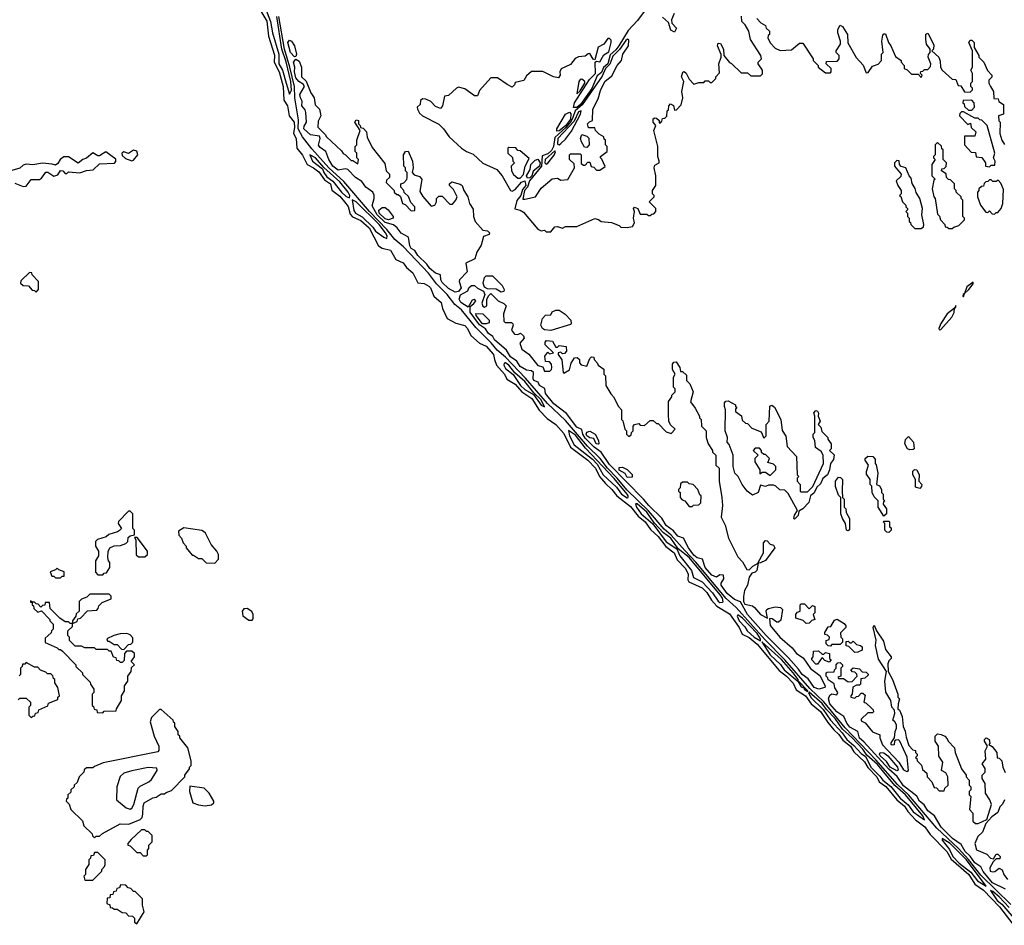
# Model space of a CAD drawing. Extents: x 2769579 to 2883812, y 684207 to 828660.
# Tile 299 of 505: x 2819274 to 2825336, y 755382 to 760956. Entities that reach past the tile are written whole.
import ezdxf

# ---------------------------------------------------------------- set-up
doc = ezdxf.new("R2010")
doc.units = 0

msp = doc.modelspace()

# ---------------------------------------------------------------- linework, layer by layer
at = {"layer": '0CON02XD'}
for points in [[(2820758.8, 761008.8), (2820795, 760947.5), (2820806, 760855), (2820843, 760737), (2820841.2, 760695), (2820872.5, 760635), (2820895.6, 760545), (2820900.3, 760460.3), (2820922.5, 760425), (2820934, 760365), (2820963.8, 760325), (2820966.2, 760295), (2820960, 760255), (2820976.2, 760225), (2820981.2, 760165), (2821015, 760122.5), (2821044.3, 760064.3), (2821083.3, 760045), (2821115, 760020), (2821151.1, 759971.1), (2821187.1, 759945), (2821196.2, 759906.2), (2821245, 759870), (2821273.8, 759835), (2821295.6, 759805.6), (2821309.7, 759759.7), (2821322.2, 759742.2), (2821375, 759719.2), (2821425.6, 759675), (2821483.3, 759565), (2821505, 759550), (2821557, 759537), (2821590.3, 759480.3), (2821635, 759458.8), (2821655, 759431.2), (2821695, 759398.8), (2821725.9, 759335.9), (2821765, 759332), (2821794, 759315), (2821804, 759305), (2821824.5, 759254.5), (2821869.2, 759215), (2821877.7, 759177.7), (2821906.1, 759116.1), (2821958.3, 759088.3), (2822015, 759073.8), (2822031.2, 759055), (2822051.7, 759011.7), (2822104.5, 758964.5), (2822145.6, 758945.6), (2822192, 758895), (2822198, 758865), (2822208.8, 758828.8), (2822258, 758775), (2822274.1, 758744.1), (2822325, 758712), (2822366.2, 758666.2), (2822427.1, 758625), (2822472.5, 758552.5), (2822521.4, 758501.4), (2822575.7, 758465), (2822625, 758408.8), (2822665.5, 758325.5), (2822772.5, 758245), (2822818.1, 758195), (2822843.4, 758143.4), (2822880.3, 758100.3), (2822920, 758065), (2822950, 758025), (2823035, 757958.8), (2823080.9, 757900.9), (2823125, 757865.8), (2823158.6, 757818.6), (2823204.2, 757775), (2823252.6, 757712.6), (2823302.5, 757675), (2823321.1, 757631.1), (2823370.3, 757580.3), (2823388.6, 757545), (2823387.7, 757507.7), (2823393.3, 757495), (2823475, 757460), (2823505, 757431.2), (2823532.7, 757382.7), (2823565.5, 757345.5), (2823645, 757298), (2823704.2, 757215), (2823722.9, 757172.9), (2823765, 757154), (2823815, 757112), (2823950.3, 756950.3), (2823994.2, 756915), (2824035, 756871.2), (2824055, 756831.2), (2824112.5, 756795), (2824147.5, 756745), (2824205, 756698.6), (2824249.3, 756629.3), (2824285.7, 756585), (2824316.7, 756556.7), (2824341.2, 756521.2), (2824388.1, 756485), (2824409.5, 756449.5), (2824475, 756387.5), (2824496.1, 756353.9), (2824551.4, 756295), (2824565.8, 756265), (2824606.1, 756236.1), (2824673.6, 756153.6), (2824721.4, 756115), (2824742.3, 756082.3), (2824790, 756030), (2824847, 755987), (2824879.7, 755939.7), (2824982.9, 755835), (2825008.5, 755788.5), (2825118.1, 755695), (2825154.6, 755634.6), (2825207, 755597), (2825305.3, 755495.3), (2825388.2, 755388.2)], [(2820787.5, 761025), (2820817.8, 760945), (2820830, 760875), (2820869.4, 760745), (2820869.5, 760685), (2820892.2, 760645), (2820914.4, 760565), (2820935, 760497.5)], [(2823124.4, 761015), (2823078.6, 760951.4), (2823020.2, 760889.8), (2822962.3, 760795), (2822945, 760770), (2822909.4, 760740.6), (2822895.6, 760684.4), (2822868.6, 760661.4), (2822855, 760630.6), (2822829.5, 760610.5), (2822796.6, 760533.4), (2822726.7, 760433.3), (2822705, 760416.6), (2822683.8, 760415), (2822690, 760445), (2822781.9, 760588.1), (2822820, 760625), (2822816.2, 760693.8), (2822825, 760700), (2822845, 760696), (2822870.9, 760739.1), (2822900.8, 760759.2), (2822916.2, 760816.2), (2822915, 760830), (2822905, 760840), (2822895, 760840), (2822870, 760805), (2822835, 760787.5), (2822815, 760710), (2822805, 760712.5), (2822785, 760747.5), (2822773, 760747), (2822755, 760732.5), (2822715, 760727.5), (2822693, 760717), (2822665, 760680), (2822607, 760653), (2822600, 760635), (2822602.5, 760615), (2822591.7, 760598.3), (2822560, 760605), (2822495, 760637.5), (2822425, 760637.5), (2822395, 760610), (2822378.3, 760581.7), (2822325, 760570), (2822320, 760555), (2822305, 760540), (2822275, 760556.7), (2822215, 760597.5), (2822175, 760597.5), (2822105, 760520), (2822091.7, 760488.3), (2822075, 760487.5), (2822015, 760530), (2821975, 760540), (2821962.5, 760535), (2821915, 760490), (2821890, 760485), (2821877.5, 760425), (2821865, 760410), (2821835, 760422.5), (2821805, 760452.5), (2821775, 760467.5), (2821755, 760470), (2821741.7, 760458.3), (2821740, 760435), (2821721.7, 760418.3), (2821722.5, 760405), (2821735, 760380), (2821753.9, 760363.9), (2821855, 760312.5), (2821883.8, 760285), (2821918.8, 760235), (2821995, 760166.2), (2822025, 760144.2), (2822065, 760128), (2822125, 760073.8), (2822212.5, 760035), (2822243.8, 759995), (2822296.7, 759905), (2822305, 759901.4), (2822325, 759910.5), (2822363.1, 759956.9), (2822385, 759964.2), (2822389.3, 759935), (2822368.7, 759911.3), (2822358.7, 759875), (2822335, 759842.5), (2822321.7, 759791.7), (2822355, 759784), (2822375, 759771.2), (2822465, 759667.5), (2822485, 759657.5), (2822505, 759660), (2822515, 759650), (2822545, 759650)], [(2823302.5, 760995), (2823286.7, 760955), (2823290, 760935), (2823316.7, 760905), (2823305, 760880), (2823282.7, 760892.7), (2823268.3, 760938.3), (2823231.7, 760971.7)], [(2820935, 760497.5), (2820946.8, 760523.2), (2820943.1, 760575), (2820915, 760696.2), (2820888.5, 760775), (2820856.8, 760975)], [(2825375, 755509.4), (2825190.6, 755690.6), (2825115, 755787.5), (2825053.2, 755855), (2824920.5, 755980.5), (2824745.2, 756185.2), (2824678.5, 756248.5), (2824545, 756399.6), (2824356.5, 756596.5), (2824225, 756757.3), (2824139.3, 756839.3), (2823985.6, 757015.6), (2823861.2, 757141.2), (2823685, 757338.6), (2823623, 757393), (2823436.5, 757616.5), (2823368.6, 757688.6), (2823285, 757782.7), (2823241.1, 757821.1), (2823145, 757933.8), (2823011.8, 758061.8), (2822952.1, 758135), (2822892.9, 758195), (2822847.3, 758255), (2822770.7, 758330.7), (2822635, 758488.5), (2822523.6, 758593.6), (2822388.9, 758748.9), (2822265, 758878.1), (2822212.8, 758922.8), (2822177.2, 758967.2), (2822081.5, 759061.5), (2821995, 759169.4), (2821952.8, 759202.8), (2821905.6, 759265), (2821840.4, 759330.4), (2821790.6, 759395), (2821637.9, 759557.9), (2821583.9, 759603.9), (2821534.4, 759665), (2821427.1, 759775), (2821270.2, 759960.2), (2821177.3, 760045), (2821072.2, 760162.2), (2821015.4, 760235.4), (2820988.1, 760285), (2820989.7, 760339.7), (2820967.7, 760475), (2820965.4, 760545), (2820938, 760665), (2820904.6, 760775), (2820870.3, 760975)], [(2822545, 759650), (2822568.3, 759681.7), (2822585, 759682.5), (2822615, 759672.5), (2822635, 759682.5), (2822705, 759682.5), (2822815, 759732.5), (2822837, 759727), (2822853, 759713), (2822917, 759707), (2822965, 759690), (2822975, 759680), (2823015, 759677.5), (2823047, 759683), (2823060, 759705), (2823053.3, 759735), (2823060, 759775), (2823052.5, 759795), (2823058.3, 759801.7), (2823080, 759795), (2823095, 759760), (2823135, 759760), (2823145, 759750), (2823155, 759750), (2823165, 759760), (2823178.3, 759761.7), (2823190, 759775), (2823190, 759795), (2823150, 759835), (2823180, 759865), (2823180, 759875), (2823170, 759885), (2823170, 759905), (2823190, 759935), (2823190, 759995), (2823180, 760045), (2823185, 760060), (2823210, 760075), (2823210, 760085), (2823202.5, 760115), (2823202.5, 760175), (2823178, 760275), (2823190, 760305), (2823173.3, 760325), (2823173.9, 760346.1), (2823185, 760352.5), (2823195, 760350), (2823210, 760335), (2823211.7, 760321.7), (2823218.3, 760321.7), (2823228.3, 760331.7), (2823231.7, 760348.3), (2823245, 760350), (2823258.3, 760361.7), (2823260, 760395), (2823268.3, 760401.7), (2823270, 760425), (2823281.7, 760438.3), (2823298.3, 760428.3), (2823305, 760400), (2823318.3, 760401.7), (2823347, 760433), (2823356.7, 760475), (2823350, 760515), (2823362.5, 760575), (2823348, 760605), (2823356.2, 760633.8), (2823365, 760636.7), (2823378.1, 760628.1), (2823395, 760590), (2823425, 760560), (2823455, 760570), (2823485, 760570), (2823495, 760580), (2823515, 760580), (2823525, 760570), (2823535, 760570), (2823560, 760595), (2823560, 760605), (2823581.7, 760628.3), (2823577.5, 760685), (2823592.5, 760725), (2823591.7, 760741.7), (2823570, 760795), (2823575, 760812.5), (2823589.3, 760809.3), (2823607.5, 760775), (2823610, 760735), (2823643.6, 760693.6), (2823656.7, 760686.7), (2823715, 760630), (2823755, 760630), (2823775, 760610), (2823835, 760610), (2823847, 760623), (2823847.5, 760645), (2823820, 760685), (2823820, 760695), (2823840, 760715), (2823836.7, 760735), (2823772.5, 760835), (2823762.5, 760885), (2823740, 760925), (2823720, 760945), (2823718.3, 760978.3)], [(2823813, 760963), (2823837, 760937), (2823865, 760920), (2823870, 760905), (2823890, 760885), (2823890, 760865), (2823881.7, 760858.3), (2823880, 760845), (2823893.6, 760813.6), (2823925, 760780), (2823955, 760767.5), (2824025, 760770), (2824075, 760812.5), (2824095, 760812.5), (2824160, 760715), (2824160, 760705), (2824190, 760675), (2824190, 760665), (2824235, 760630), (2824265, 760630), (2824270, 760635), (2824270, 760655), (2824240, 760685), (2824241.7, 760698.3), (2824305, 760700), (2824310, 760705)], [(2824310, 760705), (2824320, 760715), (2824320, 760735), (2824300, 760755), (2824300, 760765), (2824327.5, 760805), (2824327.5, 760825), (2824310, 760875), (2824310, 760895), (2824325, 760922.5), (2824340, 760915), (2824370, 760865), (2824373, 760813), (2824423.9, 760723.9), (2824466.7, 760676.7), (2824485, 760630), (2824498.3, 760631.7), (2824525, 760670), (2824558.3, 760681.7), (2824580, 760705), (2824580, 760745), (2824590, 760755), (2824582.5, 760825), (2824588.3, 760861.7), (2824595, 760870), (2824605, 760870), (2824622.5, 760815), (2824637.5, 760795), (2824665, 760730), (2824700, 760705), (2824700, 760695), (2824720, 760675), (2824720, 760655), (2824738.3, 760648.3), (2824765, 760620), (2824805, 760620), (2824825, 760600), (2824830, 760615), (2824820, 760625), (2824821.7, 760638.3), (2824835, 760640), (2824845, 760650), (2824865, 760650), (2824881.7, 760668.3), (2824882.5, 760685), (2824867.5, 760725), (2824868.3, 760741.7), (2824880, 760755), (2824880, 760775), (2824857.5, 760805), (2824853.3, 760835), (2824853.6, 760866.4), (2824865, 760872.5), (2824901.7, 760801.7), (2824900, 760775), (2824890, 760765), (2824933.3, 760725), (2824941.7, 760701.7), (2824942.5, 760665), (2824952.5, 760645), (2825015, 760590), (2825038.3, 760588.3), (2825051.7, 760551.7), (2825068.3, 760548.3), (2825091.7, 760511.7), (2825125, 760510), (2825140, 760525), (2825140, 760535), (2825130, 760545), (2825130, 760565), (2825140, 760575), (2825140, 760625), (2825130, 760645), (2825140, 760665), (2825140, 760765), (2825117.5, 760815), (2825125, 760830), (2825135, 760830), (2825150, 760815), (2825150, 760785), (2825180, 760735), (2825180, 760725), (2825210, 760695), (2825233, 760643), (2825260, 760615), (2825258.3, 760601.7), (2825240, 760585), (2825240, 760565), (2825250, 760545), (2825270, 760515), (2825271.7, 760471.7), (2825298.3, 760468.3), (2825301.7, 760451.7), (2825330, 760435), (2825330, 760375), (2825300, 760365), (2825303, 760333), (2825310, 760325), (2825307.5, 760255), (2825320, 760215), (2825337, 760187)], [(2820965, 760726.7), (2820941.9, 760755), (2820924.6, 760815), (2820935, 760830.8), (2820948, 760825), (2820965.7, 760795), (2820978, 760745), (2820975, 760730), (2820965, 760726.7)], [(2822385, 759852.5), (2822450, 759865), (2822485, 759920), (2822553, 759977), (2822585, 759980), (2822605, 759967.5), (2822648.3, 759971.7), (2822690, 760045), (2822688.3, 760068.3), (2822660, 760095), (2822660, 760125), (2822665, 760130), (2822725, 760130), (2822730, 760125), (2822731.7, 760071.7), (2822745, 760060), (2822755, 760060), (2822771.7, 760078.3), (2822785, 760080), (2822791.7, 760051.7), (2822808.3, 760048.3), (2822825, 760030), (2822845, 760030), (2822878.3, 760051.7), (2822858.3, 760098.3), (2822850, 760105), (2822850, 760115), (2822890, 760145), (2822890, 760175), (2822880, 760185), (2822880, 760215), (2822871.7, 760221.7), (2822870, 760235), (2822840.7, 760250.7), (2822820, 760275), (2822815, 760290), (2822775, 760290), (2822770, 760315), (2822781.7, 760328.3), (2822800, 760335), (2822802.5, 760405), (2822835, 760470), (2822849.3, 760520.7), (2822877.5, 760575), (2822919.3, 760610.7), (2822952.5, 760675), (2822980, 760705), (2822986.7, 760745), (2823022.5, 760795), (2823025, 760830), (2823016.4, 760836.4), (2823005, 760829.2), (2822967.4, 760772.6), (2822925, 760730.8), (2822907.9, 760682.1), (2822881.5, 760655), (2822861.1, 760608.9), (2822737.8, 760432.2), (2822693.5, 760395), (2822679.4, 760355), (2822668.4, 760331.6), (2822637.2, 760292.8), (2822568.6, 760231.4), (2822560.4, 760175), (2822548.1, 760151.9), (2822525, 760130.7), (2822490.9, 760119.1), (2822486.4, 760053.7), (2822412.5, 759965), (2822400, 759925), (2822381.5, 759905), (2822372.5, 759852.5), (2822385, 759852.5)], [(2821955, 759280), (2821915, 759302.5), (2821875, 759339.5), (2821866.2, 759355), (2821865, 759386.7), (2821835, 759395.8), (2821798.5, 759425), (2821780.9, 759450.9), (2821724.5, 759505), (2821706, 759535), (2821685, 759546.9), (2821675.6, 759565), (2821667, 759617), (2821622.1, 759642.1), (2821598.8, 759675), (2821575, 759694), (2821525, 759707.9), (2821474.8, 759754.8), (2821445, 759810), (2821456.7, 759855), (2821456.4, 759876.4), (2821447.5, 759895), (2821406.1, 759926.1), (2821380, 759960), (2821342.5, 759985), (2821294.1, 760034.1), (2821278.3, 760038.3), (2821235, 760029.1), (2821202.9, 760055), (2821176.7, 760095), (2821158.8, 760145), (2821125, 760169.2), (2821114.6, 760184.6), (2821123.3, 760225), (2821119.3, 760239.3), (2821065, 760247.1), (2821024.4, 760285), (2821025, 760300), (2821040.8, 760325), (2821036.7, 760385), (2821031.2, 760401.2), (2821011.5, 760425), (2821012.5, 760455), (2821003.1, 760475), (2820999.5, 760495), (2821027.5, 760545), (2821020, 760560), (2820992, 760575), (2820975, 760598.8), (2820965.5, 760635), (2820968.9, 760665), (2820960, 760695), (2820975, 760713.3), (2820995, 760700), (2821008.8, 760665), (2821010, 760605), (2821037, 760577), (2821066.4, 760506.4), (2821087.5, 760475), (2821093, 760433), (2821120, 760405), (2821127.5, 760365), (2821111.7, 760331.7), (2821110, 760295), (2821155, 760250), (2821162.5, 760235), (2821255, 760150), (2821265, 760132.5), (2821280, 760125), (2821315, 760090), (2821325, 760090), (2821355, 760070), (2821360, 760095), (2821350, 760105), (2821350, 760135), (2821340, 760145), (2821340, 760175), (2821350, 760185), (2821350, 760215), (2821370, 760275), (2821337.5, 760325), (2821345, 760340), (2821360, 760335), (2821360, 760315), (2821370, 760305), (2821371.7, 760291.7), (2821388.3, 760288.3), (2821410, 760265), (2821413, 760233), (2821445, 760170), (2821521.7, 760071.7), (2821530, 760025), (2821550, 760005), (2821550, 759985), (2821531.7, 759968.3), (2821530, 759955), (2821580, 759905), (2821580, 759895), (2821595, 759880), (2821605, 759880), (2821618.3, 759868.3), (2821630, 759825), (2821648.3, 759818.3), (2821685, 759780), (2821707.5, 759782.5), (2821707.5, 759805), (2821681.7, 759831.7), (2821667, 759867), (2821641.7, 759891.7), (2821640, 759905), (2821620, 759925), (2821620, 759945), (2821638.3, 759951.7), (2821657, 759973), (2821660, 759985), (2821660, 760015), (2821650, 760025), (2821650, 760045), (2821640, 760055), (2821637.5, 760125), (2821650, 760145), (2821666.4, 760146.4), (2821692.5, 760085), (2821697.5, 760045), (2821690, 760015), (2821701.7, 760001.7), (2821735, 759990), (2821750, 759975), (2821738.3, 759898.3), (2821757, 759867), (2821808.3, 759808.3), (2821830, 759815), (2821840, 759835), (2821840, 759855), (2821855, 759870), (2821875, 759870), (2821921.7, 759821.7), (2821938.3, 759821.7), (2821960, 759845), (2821967.5, 759865), (2821945, 759910), (2821920, 759935), (2821920, 759945), (2821935, 759957.5), (2821985, 759943.8), (2821998.8, 759935), (2822007.5, 759905), (2822033.3, 759865), (2822042.5, 759825), (2822065, 759790), (2822067.5, 759745), (2822077.5, 759715), (2822125, 759660), (2822155, 759657.5), (2822165.8, 759645), (2822165, 759634.2), (2822128.8, 759621.2), (2822115, 759567.5), (2822087.5, 759525), (2822075.8, 759485), (2822021.7, 759458.3), (2822029.2, 759405), (2821981.2, 759355), (2821978.8, 759345), (2821992, 759305), (2821975, 759283.3), (2821955, 759280)], [(2822705, 760500), (2822725, 760518.8), (2822752.5, 760565), (2822753.3, 760575), (2822735, 760590), (2822725, 760587.5), (2822716.2, 760575), (2822705, 760500)], [(2825135, 760400), (2825151.7, 760418.3), (2825150, 760445), (2825135, 760460), (2825081.7, 760458.3), (2825080, 760445), (2825088.3, 760438.3), (2825091.7, 760421.7), (2825115, 760400), (2825135, 760400)], [(2822580, 760270), (2822580, 760285), (2822635, 760374.2), (2822658, 760388), (2822666.4, 760376.4), (2822665.5, 760344.5), (2822635, 760302.9), (2822595, 760271.5), (2822580, 760270)], [(2822595, 760186.7), (2822605, 760193.8), (2822635, 760220), (2822670.5, 760269.5), (2822726, 760375), (2822730, 760395), (2822715, 760390), (2822688, 760332), (2822587.5, 760225), (2822585, 760190), (2822595, 760186.7)], [(2825245, 760050), (2825255, 760060), (2825278.3, 760061.7), (2825280, 760085), (2825270, 760105), (2825276.7, 760135), (2825230, 760305), (2825198.3, 760338.3), (2825185, 760340), (2825175, 760350), (2825155, 760350), (2825085, 760390), (2825071.7, 760388.3), (2825061.7, 760378.3), (2825060, 760365), (2825111.7, 760311.7), (2825128.3, 760318.3), (2825131.7, 760291.7), (2825160, 760265), (2825155, 760240), (2825091.7, 760238.3), (2825090, 760185), (2825131.7, 760141.7), (2825158.3, 760138.3), (2825161.7, 760111.7), (2825198.3, 760108.3), (2825220, 760075), (2825220, 760055), (2825245, 760050)], [(2822765, 760170), (2822751.7, 760171.7), (2822732.5, 760205), (2822727.5, 760225), (2822735, 760250), (2822765, 760240), (2822777, 760227), (2822780, 760185), (2822765, 760170)], [(2825015, 759670), (2825025, 759680), (2825055, 759690), (2825090, 759725), (2825090, 759735), (2825080, 759745), (2825080, 759845), (2825070, 759855), (2825070, 759865), (2825040, 759895), (2825040, 759905), (2825030, 759915), (2825030, 759945), (2825005, 759970), (2824991.7, 759971.7), (2824980, 759985), (2824978.3, 760008.3), (2824950, 760025), (2824951.7, 760038.3), (2824965, 760040), (2824978.3, 760051.7), (2824980, 760075), (2824960, 760095), (2824960, 760155), (2824951.7, 760161.7), (2824948.3, 760178.3), (2824925, 760200), (2824910, 760185), (2824910, 760125), (2824900, 760115), (2824900, 760105), (2824910, 760095), (2824890, 760065), (2824890, 759995), (2824910, 759975), (2824902.5, 759967.5), (2824892.5, 759915), (2824902.5, 759865), (2824910, 759855), (2824925, 759760), (2824937, 759747), (2824942.5, 759725), (2824970, 759695), (2824971.7, 759681.7), (2824985, 759680), (2824995, 759670), (2825015, 759670)], [(2819245, 759950), (2819295, 759930), (2819315, 759932.5), (2819345, 759972.5), (2819396.7, 759973.3), (2819409.3, 759980.7), (2819435, 760017.5), (2819446.7, 760016.7), (2819485, 759992.5), (2819509.3, 760000.7), (2819525, 760027.5), (2819540, 760025), (2819555, 760010), (2819565, 760010), (2819575, 760020), (2819645, 760013.3), (2819685, 760027.5), (2819727, 760033), (2819765, 760070), (2819857, 760073), (2819867, 760083), (2819867, 760097), (2819805, 760142.5), (2819765, 760117.5), (2819755, 760117.5), (2819725, 760136.7), (2819686.1, 760103.9), (2819663.9, 760096.1), (2819635, 760072.5), (2819575, 760112.5), (2819545, 760112.5), (2819523.6, 760096.4), (2819509.3, 760070.7), (2819495, 760060), (2819475, 760067.5), (2819415, 760072.5), (2819355, 760062.5), (2819315, 760067.5), (2819295, 760060), (2819275, 760042.5), (2819225, 760028.8)], [(2819965, 760087.5), (2819975, 760092.5), (2820002.5, 760125), (2819995, 760147.5), (2819975, 760152.5), (2819945, 760132.5), (2819915, 760142.5), (2819902.5, 760135), (2819905, 760120), (2819925, 760102.5), (2819965, 760087.5)], [(2822355, 759980), (2822375, 760002.5), (2822386.7, 760055), (2822411.7, 760101.7), (2822355, 760150), (2822341.7, 760151.7), (2822328.3, 760168.3), (2822285, 760170), (2822280, 760165), (2822280, 760135), (2822308.3, 760108.3), (2822310, 760085), (2822320, 760075), (2822300, 760055), (2822302.5, 760025), (2822313.6, 760003.6), (2822341.7, 759981.7), (2822355, 759980)], [(2822515, 760067.5), (2822525, 760073.3), (2822565, 760122.5), (2822572.5, 760142.5), (2822568.8, 760148.8), (2822508.8, 760095), (2822507.5, 760075), (2822515, 760067.5)], [(2821305, 759860), (2821306.2, 759875), (2821295.8, 759895), (2821245, 759959.2), (2821147.1, 760047.1), (2821096, 760105), (2821060, 760125), (2821076.7, 760085), (2821138, 760038), (2821146, 760015), (2821165, 759989.2), (2821201.8, 759961.8), (2821255, 759894.2), (2821285, 759868.8), (2821305, 759860)], [(2822400.2, 759980.2), (2822394.5, 759994.5), (2822416.9, 760033.1), (2822420.4, 760065), (2822448.2, 760091.8), (2822465, 760097.5), (2822477.9, 760075), (2822474.7, 760055), (2822436.2, 760023.8), (2822426.6, 759995), (2822415, 759983.8), (2822400.2, 759980.2)], [(2824825, 759670), (2824838.3, 759681.7), (2824840, 759695), (2824827.5, 759755), (2824832.5, 759795), (2824816.4, 759856.4), (2824793, 759893), (2824787, 759917), (2824768.3, 759948.3), (2824761.7, 759981.7), (2824750, 759995), (2824730, 760045), (2824701.7, 760051.7), (2824690, 760065), (2824688.3, 760088.3), (2824675, 760090), (2824660, 760075), (2824660, 760055), (2824700, 760005), (2824698.3, 759991.7), (2824670, 759965), (2824680, 759935), (2824700, 759905), (2824700, 759885), (2824690, 759875), (2824698.3, 759868.3), (2824710, 759835), (2824730, 759815), (2824730, 759805), (2824740, 759795), (2824740, 759785), (2824730, 759775), (2824740, 759765), (2824740, 759745), (2824750, 759735), (2824750, 759715), (2824758.3, 759708.3), (2824760, 759695), (2824785, 759670), (2824825, 759670)], [(2825275, 759760), (2825285, 759770), (2825295, 759770), (2825317.5, 759795), (2825327.5, 759825), (2825331.7, 759911.7), (2825315, 759950), (2825298.3, 759968.3), (2825285, 759960), (2825265, 759960), (2825255, 759970), (2825245, 759970), (2825235, 759960), (2825221.7, 759958.3), (2825211.7, 759948.3), (2825208.3, 759931.7), (2825195, 759930), (2825180, 759915), (2825180, 759905), (2825170, 759895), (2825170, 759865), (2825190, 759815), (2825221.7, 759771.7), (2825235, 759770), (2825245, 759780), (2825261.7, 759761.7), (2825275, 759760)], [(2821535, 759610), (2821536.2, 759625), (2821525.7, 759645), (2821487.8, 759695), (2821345, 759836), (2821321.7, 759848.3), (2821332.1, 759782.1), (2821341.2, 759765), (2821382.8, 759742.8), (2821448.2, 759678.2), (2821465, 759654), (2821515, 759617.5), (2821535, 759610)], [(2821545, 759724.3), (2821525, 759730), (2821487.5, 759765), (2821486.1, 759783.9), (2821505, 759801.2), (2821525, 759800), (2821543.3, 759785), (2821573.3, 759745), (2821572.5, 759735), (2821545, 759724.3)], [(2819375, 759280), (2819390, 759295), (2819390, 759345), (2819350, 759385), (2819348.3, 759398.3), (2819335, 759400), (2819281.7, 759348.3), (2819280, 759335), (2819295, 759320), (2819328.3, 759318.3), (2819351.7, 759291.7), (2819365, 759290), (2819375, 759280)], [(2822238.3, 759278.3), (2822207, 759297), (2822155, 759300), (2822135, 759310), (2822127.5, 759335), (2822135, 759370), (2822145, 759380), (2822185, 759380), (2822245, 759320), (2822257.5, 759295), (2822255, 759282.5), (2822238.3, 759278.3)], [(2824195, 756834.4), (2824165, 756844.6), (2824129.3, 756899.3), (2824091.2, 756925), (2824069.1, 756959.1), (2824007.1, 757027.1), (2823869.2, 757165), (2823753.9, 757295), (2823712.3, 757372.3), (2823675, 757386.5), (2823630, 757425), (2823593.1, 757475), (2823592.7, 757487.3), (2823610, 757515), (2823606.4, 757536.4), (2823585, 757540), (2823565, 757523.8), (2823535, 757537.1), (2823493.5, 757585), (2823477.5, 757635), (2823445, 757644.5), (2823425, 757659.5), (2823391.9, 757705), (2823360, 757765), (2823325, 757776.9), (2823300, 757810), (2823255, 757842.5), (2823228.1, 757888.1), (2823146.9, 757965), (2823115, 758004.3), (2822905, 758217.8), (2822854.7, 758294.7), (2822810.5, 758325), (2822755, 758381.2), (2822740.4, 758405), (2822734.4, 758434.4), (2822705, 758448.1), (2822641.3, 758531.3), (2822561.8, 758591.8), (2822510.5, 758655), (2822506.7, 758686.7), (2822475, 758703.8), (2822466, 758726), (2822438.8, 758735), (2822434.4, 758745), (2822437.5, 758785), (2822424.1, 758794.1), (2822395, 758799.2), (2822355, 758821.1), (2822333.9, 758853.9), (2822295, 758881.8), (2822271.4, 758921.4), (2822197.3, 758985), (2822186.2, 759006.2), (2822161.1, 759025), (2822142.8, 759052.8), (2822105, 759078.9), (2822047.3, 759155), (2822048.3, 759191.7), (2822070.5, 759209.5), (2822082.5, 759225), (2822073, 759233), (2822059.3, 759230.7), (2822035, 759187.5), (2821990.8, 759215), (2821980, 759235), (2821987.5, 759262.5), (2822033, 759287), (2822040, 759305), (2822055, 759320), (2822075, 759320), (2822093, 759303), (2822130, 759285), (2822137.5, 759265), (2822118.3, 759211.7), (2822125, 759192.5), (2822135, 759187.5), (2822150, 759195), (2822150, 759235), (2822161.7, 759258.3), (2822175, 759270), (2822220, 759225), (2822255, 759210), (2822270, 759195), (2822252.5, 759145), (2822255, 759100), (2822263, 759093), (2822301.7, 759091.7), (2822310, 759085), (2822312.5, 759075), (2822302.5, 759045), (2822320.7, 759020.7), (2822341.7, 759018.3), (2822356.4, 759026.4), (2822375, 759010), (2822380, 758995), (2822352.5, 758965), (2822365, 758927.5), (2822407.7, 758897.7), (2822465, 758826.7), (2822495, 758820), (2822505, 758792.5), (2822538, 758792), (2822548, 758802), (2822550, 758815), (2822547.5, 758835), (2822535, 758850), (2822511.7, 758851.7), (2822507.5, 758885), (2822525, 758910), (2822535, 758900), (2822560, 758905), (2822510, 758955), (2822508.3, 758971.7), (2822518.3, 758981.7), (2822555, 758977.5), (2822575, 758940), (2822585, 758940), (2822595, 758950), (2822637.5, 758945), (2822640, 758915), (2822628.3, 758901.7), (2822615, 758900), (2822605, 758910), (2822590, 758905), (2822590, 758895), (2822611.7, 758861.7), (2822620, 758785), (2822625, 758780), (2822658.3, 758801.7), (2822668.3, 758841.7), (2822690, 758875), (2822707, 758877), (2822720, 758865), (2822720, 758845), (2822731.7, 758831.7), (2822765, 758822.5), (2822785, 758870), (2822795, 758880), (2822808.3, 758878.3), (2822810, 758865), (2822830, 758845), (2822835, 758830), (2822870, 758805), (2822870, 758775), (2822880, 758765), (2822882.5, 758705), (2822913, 758653), (2822930, 758635), (2822960, 758575), (2822980, 758555), (2822980, 758495), (2822987, 758487), (2823000, 758435), (2823010, 758425), (2823010, 758405), (2823025, 758390), (2823038.3, 758401.7), (2823040, 758415), (2823050, 758425), (2823050, 758455), (2823060, 758465), (2823085, 758470), (2823095, 758460), (2823121.7, 758458.3), (2823155, 758490), (2823175, 758490), (2823195, 758470), (2823205, 758470), (2823255, 758420), (2823285, 758410), (2823310, 758435), (2823281.7, 758461.7), (2823270, 758485), (2823267.5, 758525), (2823267.5, 758605), (2823290, 758635), (2823290, 758645), (2823310, 758665), (2823310, 758685), (2823300, 758695), (2823300, 758755), (2823310, 758775), (2823293, 758803), (2823292.5, 758835), (2823301.7, 758848.3), (2823315, 758850), (2823337.5, 758815), (2823341.7, 758791.7), (2823355, 758790), (2823378.3, 758768.3), (2823380, 758735), (2823400, 758715), (2823420, 758665), (2823403, 758603), (2823432.5, 758565), (2823460, 758515), (2823460, 758505), (2823470, 758495), (2823472.5, 758455), (2823500, 758425), (2823500, 758385), (2823512.5, 758345), (2823540, 758305), (2823540, 758295), (2823560, 758275), (2823560, 758215), (2823580, 758195), (2823580, 758115), (2823597.5, 758015), (2823600, 757965), (2823593.3, 757895), (2823617.5, 757845), (2823637.5, 757765), (2823695, 757650), (2823725, 757620), (2823751.7, 757571.7), (2823765, 757570), (2823787, 757593), (2823820, 757610), (2823813.3, 757565), (2823802.5, 757555), (2823781.2, 757548.8), (2823766, 757524), (2823754.1, 757475.9), (2823737.3, 757442.7), (2823730.6, 757405), (2823730, 757375), (2823739.3, 757359.3), (2823785, 757348.1), (2823798.2, 757338.2), (2823835, 757294), (2823877, 757273), (2823870, 757315), (2823874, 757326), (2823885, 757332.5), (2823925, 757342.5), (2823957, 757337), (2823970, 757325), (2823959.3, 757260.7), (2823945, 757247.5), (2823935, 757247.5), (2823907.7, 757267.7), (2823890.7, 757269.3), (2823895, 757226.7), (2823954.5, 757154.5), (2824029.7, 757089.7), (2824056, 757055), (2824098.3, 757028.3), (2824143.4, 756963.4), (2824199.3, 756919.3), (2824232.5, 756855), (2824230, 756845), (2824195, 756834.4)], [(2825085, 759250), (2825090, 759270), (2825117.5, 759295), (2825145, 759330), (2825145, 759340), (2825105, 759312.5), (2825090, 759270), (2825082.5, 759265), (2825080, 759255), (2825085, 759250)], [(2822545, 759043.3), (2822505, 759047.5), (2822492.5, 759055), (2822482.5, 759075), (2822493, 759117), (2822511.7, 759138.3), (2822545, 759140), (2822551.7, 759158.3), (2822575, 759167.5), (2822595, 759167.5), (2822633, 759143), (2822667, 759107), (2822670, 759085), (2822665, 759080), (2822545, 759043.3)], [(2824935, 759047.5), (2824945, 759050), (2825012.5, 759125), (2825026.4, 759153.6), (2825030, 759180), (2825037.5, 759185), (2825037.5, 759197.5), (2825030, 759180), (2824984.6, 759145.4), (2824945, 759086.2), (2824932, 759055), (2824935, 759047.5)], [(2822145, 759084), (2822124.2, 759085), (2822083.8, 759135), (2822081.7, 759148.3), (2822125, 759146.2), (2822165, 759106.7), (2822165, 759090), (2822145, 759084)], [(2822505, 758572.5), (2822485, 758616), (2822439.3, 758659.3), (2822385, 758728.6), (2822321.7, 758781.7), (2822285, 758829.2), (2822265, 758843.3), (2822257.5, 758842.5), (2822255, 758830), (2822265, 758808.8), (2822312, 758772), (2822357.5, 758705), (2822385, 758679.2), (2822438.3, 758648.3), (2822485, 758583.8), (2822505, 758572.5)], [(2824045, 757882.5), (2824040, 757885), (2824043.8, 757906.2), (2824062.5, 757935), (2824005, 758040), (2823985, 758060), (2823953, 758063), (2823930, 758085), (2823915, 758090), (2823885, 758090), (2823865, 758082.5), (2823835, 758090), (2823820, 758045), (2823785, 758030), (2823752.5, 758055), (2823722.5, 758095), (2823697.5, 758145), (2823677.5, 758165), (2823667.5, 758205), (2823667.5, 758275), (2823641.7, 758341.7), (2823630, 758355), (2823632.5, 758385), (2823617.5, 758425), (2823620, 758555), (2823612.5, 758575), (2823613, 758597), (2823621.7, 758608.3), (2823635, 758610), (2823680, 758585), (2823680, 758575), (2823690, 758565), (2823681.7, 758558.3), (2823680, 758545), (2823718.3, 758518.3), (2823721.7, 758491.7), (2823743, 758473), (2823755, 758470), (2823781.7, 758441.7), (2823838.3, 758418.3), (2823855, 758380), (2823870, 758395), (2823870, 758465), (2823887.5, 758485), (2823893, 758577), (2823905, 758582.5), (2823921.7, 758571.7), (2823960, 758495), (2823968.3, 758428.3), (2823991.7, 758391.7), (2823998.3, 758328.3), (2824057, 758267), (2824060, 758155), (2824070, 758145), (2824060, 758135), (2824060, 758115), (2824080, 758095), (2824080, 758055), (2824085, 758050), (2824125, 758050), (2824156.4, 758083.6), (2824222.5, 758225), (2824220, 758275), (2824208.3, 758298.3), (2824173, 758323), (2824170, 758365), (2824160, 758385), (2824160, 758405), (2824170, 758415), (2824170, 758515), (2824163, 758537), (2824175, 758550), (2824186.4, 758546.4), (2824192.5, 758535), (2824190, 758515), (2824202.5, 758485), (2824190, 758465), (2824207, 758447), (2824211.7, 758421.7), (2824250, 758385), (2824250, 758375), (2824270, 758345), (2824270, 758315), (2824260, 758305), (2824287.5, 758277.5), (2824285, 758250), (2824266, 758224), (2824260, 758185), (2824247.5, 758155), (2824217.7, 758132.3), (2824205, 758098.8), (2824181.2, 758078.8), (2824165, 758043.8), (2824142.5, 758025), (2824132.5, 757985), (2824095, 757945.8), (2824070, 757930), (2824065.8, 757905), (2824045, 757882.5)], [(2823015, 758013.8), (2823020, 758015), (2823020, 758025), (2823013.8, 758035), (2822935, 758132.5), (2822758.3, 758318.3), (2822695, 758398.6), (2822653, 758427), (2822658, 758395), (2822688.7, 758338.7), (2822801.2, 758251.2), (2822829.7, 758219.7), (2822866, 758155), (2822948.3, 758078.3), (2822978.8, 758035), (2823015, 758013.8)], [(2822835, 758342.5), (2822822.5, 758345), (2822808.8, 758378.8), (2822785, 758382), (2822765, 758394.2), (2822760.8, 758405), (2822765, 758416.7), (2822785, 758423.8), (2822816.7, 758405), (2822837.5, 758365), (2822840, 758345), (2822835, 758342.5)], [(2824755, 758307.5), (2824740, 758315), (2824722.5, 758345), (2824728.3, 758371.7), (2824745, 758390), (2824777.5, 758355), (2824780, 758315), (2824775, 758310), (2824755, 758307.5)], [(2823895, 758150), (2823930, 758185), (2823930, 758205), (2823915, 758220), (2823880, 758230), (2823890, 758255), (2823865, 758280), (2823855, 758280), (2823841.7, 758291.7), (2823840, 758305), (2823828.3, 758318.3), (2823801.7, 758318.3), (2823790, 758305), (2823820, 758275), (2823800, 758255), (2823800, 758235), (2823830, 758185), (2823831.7, 758161.7), (2823845, 758170), (2823865, 758170), (2823895, 758150)], [(2824595, 757900), (2824560, 757955), (2824560, 757995), (2824535, 758020), (2824522.5, 758045), (2824520, 758085), (2824510, 758095), (2824510, 758125), (2824488.3, 758158.3), (2824487.5, 758175), (2824500, 758215), (2824480, 758245), (2824480, 758255), (2824495, 758270), (2824527, 758267), (2824541.7, 758251.7), (2824540, 758225), (2824547, 758217), (2824557.5, 758165), (2824550, 758095), (2824566.7, 758086.7), (2824580, 758065), (2824580, 758045), (2824590, 758035), (2824590, 758005), (2824600, 757995), (2824591.7, 757988.3), (2824590, 757975), (2824610, 757945), (2824610, 757915), (2824595, 757900)], [(2823015, 758138.8), (2823002, 758162), (2822965, 758183.3), (2822965, 758200), (2822985, 758202.5), (2823015, 758187.5), (2823045, 758157.5), (2823045, 758140), (2823015, 758138.8)], [(2824375, 757810), (2824363.8, 757815), (2824357.5, 757855), (2824338.8, 757885), (2824330, 757915), (2824330, 758015), (2824315, 758030), (2824297, 758083), (2824297.5, 758115), (2824315, 758140), (2824328.3, 758138.3), (2824340, 758125), (2824337.5, 758055), (2824340, 758015), (2824350, 758005), (2824350, 757955), (2824360, 757945), (2824363, 757923), (2824382.5, 757885), (2824383, 757817), (2824375, 757810)], [(2824815, 758070), (2824788.3, 758078.3), (2824790, 758125), (2824772.5, 758155), (2824773, 758177), (2824783, 758187), (2824796.4, 758186.4), (2824812.5, 758155), (2824810, 758115), (2824827.5, 758095), (2824827, 758083), (2824815, 758070)], [(2823415, 757960), (2823423, 757967), (2823455, 757970), (2823468.3, 757981.7), (2823470, 758025), (2823461.7, 758031.7), (2823450, 758065), (2823420, 758095), (2823395, 758100), (2823385, 758110), (2823355, 758110), (2823341.7, 758098.3), (2823340, 758075), (2823330, 758065), (2823330, 758055), (2823340, 758045), (2823340, 758015), (2823351.7, 758001.7), (2823370, 757995), (2823395, 757960), (2823415, 757960)], [(2823585, 757368.8), (2823600, 757370), (2823605, 757372.5), (2823600, 757395), (2823586.7, 757415), (2823395.4, 757645), (2823328.8, 757698.8), (2823283.1, 757765), (2823238.1, 757798.1), (2823179.3, 757859.3), (2823134.2, 757925), (2823075, 757976), (2823065, 757976.7), (2823071.2, 757955), (2823099.2, 757915), (2823172.3, 757852.3), (2823255, 757742.5), (2823318.8, 757698.8), (2823337.5, 757655), (2823409.2, 757565), (2823423.1, 757523.1), (2823475.6, 757495.6), (2823538.5, 757428.5), (2823575, 757376.2), (2823585, 757368.8)], [(2819785, 757540), (2819795, 757550), (2819808.3, 757551.7), (2819830, 757585), (2819830, 757615), (2819820, 757625), (2819817.5, 757645), (2819818.3, 757681.7), (2819830, 757705), (2819855, 757717.5), (2819895, 757720), (2819928.3, 757731.7), (2819940, 757745), (2819941.7, 757768.3), (2819955, 757780), (2819980, 757785), (2819980, 757815), (2819970, 757825), (2819970, 757915), (2819955, 757930), (2819945, 757930), (2819883, 757867), (2819880, 757855), (2819900, 757825), (2819888.3, 757811.7), (2819877, 757803), (2819823, 757787), (2819807, 757773), (2819753, 757757), (2819740, 757745), (2819740, 757715), (2819760, 757685), (2819760, 757655), (2819740, 757625), (2819740, 757555), (2819755, 757540), (2819785, 757540)], [(2824625, 757800), (2824611.7, 757801.7), (2824600, 757815), (2824600, 757855), (2824590, 757865), (2824595, 757870), (2824625, 757870), (2824630, 757865), (2824630, 757835), (2824638.3, 757828.3), (2824640, 757815), (2824625, 757800)], [(2820475, 757610), (2820497.5, 757635), (2820497.5, 757665), (2820487.5, 757685), (2820452.5, 757725), (2820417.5, 757795), (2820406.4, 757806.4), (2820395, 757812.5), (2820285, 757827.5), (2820251.7, 757808.3), (2820253, 757783), (2820270, 757765), (2820280, 757735), (2820300, 757715), (2820300, 757705), (2820335, 757660), (2820345, 757660), (2820375, 757640), (2820395, 757640), (2820423, 757613), (2820475, 757610)], [(2820045, 757650), (2820060, 757665), (2820060, 757685), (2819998.3, 757768.3), (2819981.7, 757768.3), (2819990, 757755), (2819991.7, 757661.7), (2820005, 757650), (2820045, 757650)], [(2823820, 757610), (2823820, 757615), (2823852.5, 757675), (2823853.8, 757735), (2823865, 757750), (2823875, 757748.8), (2823895, 757727.5), (2823915, 757722.5), (2823924, 757705), (2823865, 757626.7), (2823835, 757613.3), (2823820, 757610)], [(2819525, 757520), (2819535, 757530), (2819548.3, 757531.7), (2819548.3, 757558.3), (2819515, 757570), (2819505, 757580), (2819495, 757570), (2819461.7, 757558.3), (2819471.7, 757531.7), (2819485, 757530), (2819495, 757520), (2819525, 757520)], [(2819785, 756690), (2819795, 756700), (2819868.3, 756701.7), (2819870, 756715), (2819900, 756765), (2819900, 756795), (2819920, 756825), (2819920, 756855), (2819940, 756885), (2819940, 756915), (2819960, 756945), (2819961.7, 756968.3), (2819980, 756985), (2819960, 757005), (2819980, 757035), (2819980, 757055), (2819965, 757070), (2819931.7, 757068.3), (2819920, 757055), (2819918.3, 757011.7), (2819905, 757000), (2819895, 757000), (2819885, 757010), (2819871.7, 757011.7), (2819868.3, 757028.3), (2819851.7, 757031.7), (2819838.3, 757068.3), (2819825, 757070), (2819815, 757080), (2819745, 757080), (2819735, 757090), (2819675, 757090), (2819655, 757100), (2819615, 757100), (2819580, 757135), (2819580, 757155), (2819570, 757165), (2819570, 757195), (2819598.3, 757221.7), (2819600, 757240), (2819628.3, 757251.7), (2819631.7, 757268.3), (2819648.3, 757271.7), (2819691.7, 757318.3), (2819748.3, 757321.7), (2819758.3, 757331.7), (2819761.7, 757348.3), (2819781.7, 757368.3), (2819838.3, 757391.7), (2819838.3, 757408.3), (2819825, 757420), (2819705, 757420), (2819688.3, 757401.7), (2819655, 757390), (2819640, 757375), (2819640, 757315), (2819621.7, 757298.3), (2819620, 757285), (2819600, 757255), (2819600, 757240), (2819585, 757240), (2819575, 757250), (2819555, 757250), (2819521.7, 757271.7), (2819461.7, 757331.7), (2819458.3, 757368.3), (2819431.7, 757368.3), (2819428.3, 757351.7), (2819415, 757350), (2819405, 757340), (2819388.3, 757358.3), (2819375, 757360), (2819365, 757370), (2819350, 757370), (2819341.7, 757378.3), (2819341.7, 757371.7), (2819350, 757370), (2819350, 757355), (2819358.3, 757348.3), (2819361.7, 757331.7), (2819385, 757310), (2819408.3, 757318.3), (2819460, 757265), (2819460, 757255), (2819480, 757235), (2819480, 757205), (2819470, 757195), (2819468.3, 757181.7), (2819431.7, 757148.3), (2819431.7, 757121.7), (2819505, 757090), (2819515, 757080), (2819525, 757080), (2819538.3, 757068.3), (2819620, 756985), (2819620, 756975), (2819660, 756935), (2819660, 756925), (2819708.3, 756878.3), (2819710, 756865), (2819730, 756835), (2819730, 756815), (2819720, 756805), (2819720, 756735), (2819728.3, 756728.3), (2819731.7, 756711.7), (2819748.3, 756708.3), (2819751.7, 756691.7), (2819785, 756690)], [(2824115, 757240), (2824097, 757257), (2824053, 757273), (2824052.5, 757297.5), (2824061.7, 757308.3), (2824080, 757315), (2824080, 757355), (2824085, 757360), (2824105, 757360), (2824135, 757330), (2824155, 757350), (2824170, 757345), (2824170, 757305), (2824160, 757295), (2824170, 757265), (2824151.7, 757258.3), (2824135, 757242.5), (2824115, 757240)], [(2820705, 757260), (2820711.7, 757268.3), (2820712.5, 757295), (2820703, 757313), (2820675, 757332.5), (2820655, 757330), (2820643.3, 757315), (2820647, 757287), (2820685, 757260), (2820705, 757260)], [(2823835, 757132.5), (2823835.7, 757145), (2823815, 757176.9), (2823725, 757272), (2823695, 757292.5), (2823691.2, 757285), (2823704.3, 757255), (2823738.8, 757218.8), (2823752, 757195), (2823796.2, 757155), (2823835, 757132.5)], [(2824265, 757100), (2824251.7, 757101.7), (2824240, 757115), (2824240, 757135), (2824258.3, 757141.7), (2824260, 757155), (2824248.3, 757168.3), (2824231.7, 757171.7), (2824230, 757185), (2824251.7, 757218.3), (2824268.3, 757221.7), (2824290.7, 757259.3), (2824306.4, 757266.4), (2824349.3, 757239.3), (2824360, 757225), (2824360, 757215), (2824328.3, 757181.7), (2824330, 757155), (2824340, 757145), (2824340, 757125), (2824325, 757110), (2824275, 757110), (2824265, 757100)], [(2825343.1, 755603.1), (2825263.8, 755643.8), (2825205, 755711.9), (2825191.1, 755741.1), (2825155, 755766.4), (2825126.6, 755806.6), (2825095, 755835.6), (2825069.3, 755879.3), (2825017.3, 755915), (2824947.5, 755985), (2824905.6, 756055.6), (2824865, 756085.7), (2824842.7, 756122.7), (2824814.5, 756145), (2824797.1, 756177.1), (2824715, 756240), (2824677.1, 756297.1), (2824625, 756343.2), (2824471.8, 756511.8), (2824445, 756533.6), (2824434.2, 756574.2), (2824385, 756600.4), (2824365.5, 756625), (2824348, 756668), (2824305, 756695.5), (2824261.8, 756745), (2824252.9, 756775), (2824261.7, 756798.3), (2824275, 756807.5), (2824305, 756800), (2824310, 756815), (2824293, 756843), (2824288.3, 756868.3), (2824251.7, 756891.7), (2824250, 756905), (2824240, 756915), (2824240, 756935), (2824245, 756940), (2824288.3, 756941.7), (2824290, 756955), (2824300, 756965), (2824300, 756985), (2824311.7, 756998.3), (2824325, 757000), (2824340, 756985), (2824340, 756975), (2824330, 756965), (2824330, 756915), (2824311.7, 756908.3), (2824315, 756900), (2824345, 756900), (2824375, 756880), (2824398.3, 756881.7), (2824430, 756915), (2824428.3, 756928.3), (2824415, 756940), (2824401.7, 756941.7), (2824390, 756955), (2824405, 756967.5), (2824445, 756960), (2824461.7, 756941.7), (2824485, 756940), (2824498.3, 756928.3), (2824498.3, 756921.7), (2824477, 756903), (2824451.7, 756898.3), (2824450, 756865), (2824445, 756860), (2824425, 756860), (2824403, 756847), (2824400, 756805), (2824390, 756795), (2824390, 756785), (2824415, 756780), (2824425, 756790), (2824438.3, 756791.7), (2824455, 756810), (2824465, 756810), (2824478.3, 756798.3), (2824470, 756755), (2824485, 756750), (2824518.3, 756718.3), (2824528.3, 756708.3), (2824530, 756695), (2824525, 756690), (2824495, 756690), (2824455, 756650), (2824455, 756640), (2824478.3, 756628.3), (2824525, 756572.5), (2824570, 756555), (2824570, 756535), (2824585, 756492.5), (2824685.6, 756385.6), (2824715, 756338.8), (2824735, 756328.8), (2824746.4, 756333.6), (2824737, 756417), (2824692.5, 756515), (2824685, 756522.5), (2824668.3, 756521.7), (2824660, 756515), (2824658.3, 756491.7), (2824645, 756490), (2824640, 756495), (2824640, 756505), (2824660, 756535), (2824663.3, 756575), (2824672.5, 756595), (2824672.5, 756615), (2824662.5, 756635), (2824650, 756645), (2824662.5, 756685), (2824660, 756705), (2824642.5, 756725), (2824637.5, 756765), (2824607, 756817), (2824600, 756885), (2824610, 756945), (2824560.8, 757020.8), (2824543.8, 757105), (2824546.4, 757136.4), (2824527.5, 757215), (2824535, 757230), (2824550, 757195), (2824591.7, 757131.7), (2824605, 757080), (2824640, 757035), (2824640, 757025), (2824625, 757010), (2824618.3, 756991.7), (2824620, 756945), (2824647.5, 756895), (2824680, 756805), (2824680, 756785), (2824690, 756775), (2824682.5, 756745), (2824680, 756715), (2824690, 756705), (2824706.4, 756666.4), (2824713.3, 756605), (2824726.4, 756576.4), (2824730.7, 756540.7), (2824748.3, 756488.3), (2824771.7, 756461.7), (2824788.3, 756458.3), (2824790, 756445), (2824800, 756435), (2824800, 756425), (2824790, 756415), (2824798.3, 756408.3), (2824800, 756395), (2824827, 756367), (2824831.7, 756341.7), (2824858.3, 756318.3), (2824860, 756295), (2824890, 756265), (2824905, 756230), (2824918.3, 756228.3), (2824935, 756210), (2824965, 756210), (2824970, 756225), (2824990, 756245), (2824987.5, 756295), (2824975, 756320), (2824950, 756335), (2824957.5, 756385), (2824933, 756423), (2824930, 756485), (2824910, 756515), (2824910, 756545), (2824925, 756560), (2824947, 756557), (2824970, 756545), (2824985, 756530), (2824990, 756515), (2825030, 756475), (2825032.5, 756445), (2825072.5, 756345), (2825100, 756305), (2825100, 756295), (2825120, 756275), (2825120, 756245), (2825130, 756235), (2825130, 756215), (2825120, 756205), (2825120, 756185), (2825130, 756175), (2825122.5, 756095), (2825141.7, 756071.7), (2825143, 756023), (2825158.3, 756008.3), (2825175, 756007.5), (2825227.5, 756032.5), (2825257.5, 756125), (2825247.5, 756155), (2825220, 756195), (2825217.5, 756255), (2825200, 756285), (2825200, 756305), (2825217.5, 756325), (2825217, 756347), (2825200, 756375), (2825222.5, 756405), (2825217.5, 756455), (2825232.5, 756485), (2825213.8, 756515), (2825214.1, 756525.9), (2825225, 756536.2), (2825243.3, 756525), (2825246.7, 756503.3), (2825240, 756495), (2825261.7, 756481.7), (2825290, 756445), (2825291.7, 756411.7), (2825305, 756410), (2825320, 756395), (2825327.5, 756355), (2825341.7, 756321.7)], [(2819915, 757080), (2819945, 757110), (2819958.3, 757111.7), (2819970, 757125), (2819971.7, 757151.7), (2819955, 757170), (2819933, 757177), (2819893.6, 757176.4), (2819853.6, 757166.4), (2819810, 757145), (2819815, 757130), (2819825, 757130), (2819855, 757110), (2819875, 757110), (2819901.7, 757081.7), (2819915, 757080)], [(2824125, 756820), (2824126.7, 756825), (2824066.4, 756886.4), (2824065.8, 756895), (2824035, 756935.8), (2823965, 757016.9), (2823842.5, 757127.5), (2823895, 757045.8), (2823957.1, 756987.1), (2823980, 756955), (2824063.9, 756883.9), (2824085, 756850), (2824102.5, 756842.5), (2824103.8, 756835), (2824125, 756820)], [(2824415, 757060), (2824378.3, 757098.3), (2824361.7, 757101.7), (2824361.7, 757128.3), (2824375, 757130), (2824385, 757120), (2824395, 757120), (2824405, 757130), (2824425, 757110), (2824450, 757105), (2824460, 757095), (2824460, 757075), (2824435, 757062.5), (2824415, 757060)], [(2824185, 756990), (2824175, 756990), (2824150, 757015), (2824150, 757025), (2824160, 757035), (2824161.7, 757068.3), (2824191.7, 757071.7), (2824215, 757050), (2824225, 757050), (2824235, 757060), (2824260, 757055), (2824260, 757025), (2824270, 757015), (2824258.3, 757001.7), (2824231.7, 757011.7), (2824215, 757030), (2824185, 756990)], [(2819345, 756660), (2819355, 756670), (2819368.3, 756671.7), (2819371.7, 756688.3), (2819388.3, 756691.7), (2819391.7, 756708.3), (2819448.3, 756731.7), (2819451.7, 756748.3), (2819508.3, 756771.7), (2819510, 756785), (2819520, 756795), (2819510, 756845), (2819490, 756875), (2819490, 756895), (2819481.7, 756901.7), (2819478.3, 756918.3), (2819465, 756930), (2819445, 756930), (2819435, 756940), (2819401.7, 756951.7), (2819385, 756970), (2819365, 756970), (2819315, 757000), (2819305, 756990), (2819291.7, 756988.3), (2819290, 756975), (2819280, 756965), (2819280, 756925), (2819271.7, 756918.3)], [(2824845, 756030), (2824835, 756056.2), (2824727.5, 756185), (2824662.6, 756242.6), (2824555, 756372.2), (2824488.8, 756428.8), (2824464, 756465), (2824400, 756535), (2824338.8, 756588.8), (2824295, 756654), (2824240.7, 756710.7), (2824215, 756746.9), (2824135, 756816.7), (2824130, 756815), (2824145, 756784), (2824220.9, 756710.9), (2824265, 756644.2), (2824337.1, 756567.1), (2824365.8, 756525), (2824409.4, 756489.4), (2824455, 756438.8), (2824481.2, 756421.2), (2824492.5, 756402.5), (2824515, 756355.8), (2824570.4, 756300.4), (2824587.1, 756275), (2824636.8, 756236.8), (2824694, 756164), (2824743.5, 756123.5), (2824775, 756080), (2824845, 756030)], [(2819265, 756770), (2819275, 756780), (2819315, 756780), (2819340, 756755), (2819340, 756735), (2819330, 756725), (2819330, 756675), (2819345, 756660)], [(2819735, 755920), (2819745, 755930), (2819765, 755930), (2819783, 755947), (2819893, 756007), (2819946.4, 756003.6), (2820015, 756032.5), (2820027.5, 756045), (2820032.5, 756065), (2820033.3, 756115), (2820040, 756135), (2820093, 756167), (2820115, 756170), (2820145, 756190), (2820165, 756190), (2820175, 756200), (2820208.3, 756211.7), (2820290, 756295), (2820290, 756305), (2820320, 756345), (2820320, 756355), (2820330, 756365), (2820330, 756395), (2820310, 756475), (2820260, 756535), (2820260, 756545), (2820250, 756555), (2820250, 756575), (2820230, 756605), (2820230, 756625), (2820221.7, 756631.7), (2820220, 756645), (2820145, 756710), (2820135, 756710), (2820085, 756660), (2820077.5, 756635), (2820102.5, 756545), (2820130, 756485), (2820131.7, 756458.3), (2820125, 756450), (2819788.3, 756381.7), (2819735, 756360), (2819725, 756350), (2819685, 756350), (2819671.7, 756338.3), (2819670, 756325), (2819640, 756295), (2819628.3, 756261.7), (2819610, 756245), (2819610, 756235), (2819590, 756215), (2819588.3, 756201.7), (2819570, 756185), (2819570, 756165), (2819561.7, 756158.3), (2819560, 756145), (2819578.3, 756128.3), (2819590, 756095), (2819660, 756025), (2819670, 755995), (2819720, 755945), (2819721.7, 755931.7), (2819735, 755920)], [(2824675, 756333.3), (2824632.2, 756355), (2824609.6, 756389.6), (2824570.8, 756425), (2824566.7, 756435), (2824572.5, 756445), (2824595, 756444), (2824619.2, 756425), (2824679.2, 756355), (2824683, 756337), (2824675, 756333.3)], [(2819955, 756097.5), (2819965, 756102.5), (2819976.7, 756125), (2820003.9, 756226.1), (2820015, 756237.5), (2820070, 756265), (2820085, 756280), (2820120, 756335), (2820118.3, 756348.3), (2820065, 756352.5), (2819965, 756332.5), (2819915, 756317.5), (2819893, 756297), (2819872.5, 756235), (2819870, 756155), (2819930, 756105), (2819955, 756097.5)], [(2820415, 756117.5), (2820455, 756122.5), (2820470, 756135), (2820470, 756145), (2820440, 756195), (2820410, 756225), (2820321.7, 756238.3), (2820320, 756205), (2820340, 756135), (2820375, 756122.5), (2820415, 756117.5)], [(2825338, 756155), (2825325, 756126.7), (2825308.3, 756111.7), (2825295, 756076.7), (2825260, 756050), (2825221.2, 756008.8), (2825202.5, 755955), (2825172.5, 755927.5), (2825154.4, 755885.6), (2825165.6, 755845.6), (2825228.8, 755818.8), (2825250, 755795), (2825268.3, 755791.7), (2825285, 755820), (2825295, 755820), (2825310, 755805), (2825308.3, 755791.7), (2825285, 755790), (2825267.5, 755772.5), (2825245.8, 755735), (2825248.8, 755715), (2825265, 755710), (2825276.7, 755713.3), (2825305, 755732.5), (2825323, 755723), (2825333.9, 755693.9), (2825354.5, 755664.5)], [(2820055, 755810), (2820060, 755815), (2820060, 755845), (2820070, 755855), (2820070, 755875), (2820090, 755895), (2820090, 755935), (2820065, 755960), (2820055, 755960), (2820045, 755970), (2820025, 755970), (2819960.7, 755909.3), (2819940, 755885), (2819940, 755875), (2819955, 755870), (2819995, 755830), (2820015, 755830), (2820035, 755810), (2820055, 755810)], [(2825225, 755622.5), (2825103.5, 755785), (2825002.9, 755885), (2824953.6, 755916.4), (2824953.8, 755905), (2824997.8, 755847.8), (2825019.4, 755805), (2825058.9, 755765), (2825129.6, 755709.6), (2825171.2, 755655), (2825225, 755622.5)], [(2819725, 755660), (2819780, 755715), (2819780, 755725), (2819797, 755743), (2819800, 755755), (2819800, 755785), (2819755, 755830), (2819735, 755830), (2819728.3, 755811.7), (2819711.7, 755808.3), (2819710, 755795), (2819700, 755785), (2819700, 755755), (2819680, 755725), (2819680, 755695), (2819670, 755685), (2819675, 755660), (2819725, 755660)], [(2819995, 755390), (2820040, 755465), (2820030, 755505), (2820030, 755545), (2819985, 755590), (2819975, 755590), (2819958.3, 755608.3), (2819941.7, 755611.7), (2819928.3, 755628.3), (2819895, 755630), (2819888.3, 755611.7), (2819871.7, 755608.3), (2819868.3, 755591.7), (2819851.7, 755588.3), (2819848.3, 755571.7), (2819831.7, 755568.3), (2819828.3, 755551.7), (2819811.7, 755548.3), (2819810, 755515), (2819828.3, 755508.3), (2819831.7, 755491.7), (2819845, 755490), (2819855, 755480), (2819875, 755480), (2819905, 755460), (2819928.3, 755458.3), (2819945, 755440), (2819968.3, 755438.3), (2819980, 755425), (2819981.7, 755401.7), (2819995, 755390)], [(2825365, 755491.2), (2825305, 755556.9), (2825265, 755590), (2825250, 755595), (2825292.5, 755535), (2825320.9, 755510.9), (2825431.7, 755381.7)]]:
    msp.add_lwpolyline(points, dxfattribs=at)

doc.saveas('drawing.dxf')
